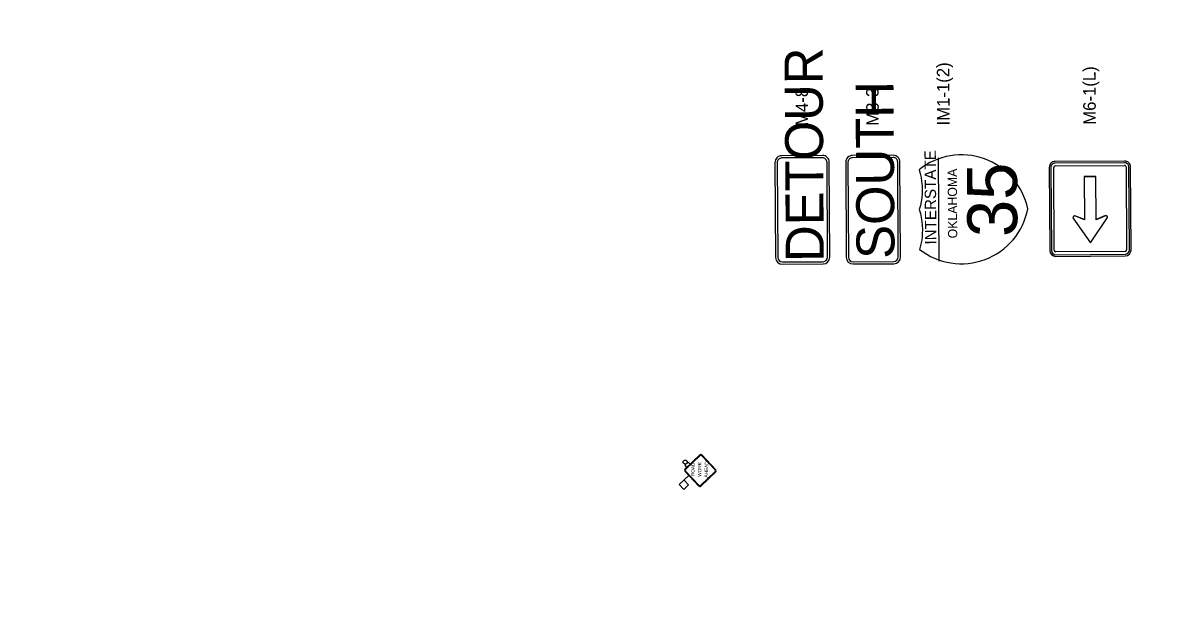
# Model space of a CAD drawing. Extents: x 2135767 to 2151731, y 141839 to 175894.
# Drawn here: x 2137980 to 2140193, y 170711 to 171851 of the extents above; entities that cross this region are included whole.
import ezdxf

# ---------------------------------------------------------------- set-up
doc = ezdxf.new("R2010")
doc.units = 0
for name, color, linetype in [('Default', 7, 'Continuous'), ('PR_Phasing_Detour_1', 7, 'Continuous'), ('PR_Txt', 7, 'Continuous')]:
    doc.layers.add(name, color=color, linetype=linetype)

# ---------------------------------------------------------------- blocks, each defined once
blk = doc.blocks.new('FLSHFLAG')
at = {"layer": 'PR_Txt'}
for p, q in [((-1.2, 14.13), (0.84, 16.15)), ((0.84, 16.15), (4.9, 12.08)), ((0.82, 12.08), (-1.2, 14.13)), ((0.82, 12.08), (2.86, 14.11)), ((9.26, 14), (8.4, 13.15)), ((9.26, 14), (10.68, 12.58)), ((10.68, 12.58), (9.83, 11.72))]:
    blk.add_line(p, q, dxfattribs=at)
blk.add_circle((10.65, 13.84), 0.873, dxfattribs=at)

msp = doc.modelspace()

# ---------------------------------------------------------------- linework, layer by layer
at = {"layer": 'Default'}
for p, q in [((2139278.9, 171022), (2139250.4, 170994.9)), ((2139278.9, 171020.4), (2139252, 170994.8)), ((2139310, 170993.3), (2139282.9, 171021.9)), ((2139308.4, 170993.4), (2139282.9, 171020.3)), ((2139250.3, 170990.9), (2139277.4, 170962.3)), ((2139251.9, 170990.8), (2139277.4, 170963.9)), ((2139281.4, 170963.8), (2139308.3, 170989.4)), ((2139281.4, 170962.2), (2139309.9, 170989.3))]:
    msp.add_line(p, q, dxfattribs=at)
for centre, start, end in [((2139280.9, 171019.9), 43.5212, 133.5212), ((2139280.8, 171018.3), 43.5212, 133.5212), ((2139252.3, 170992.8), 133.5212, 223.5212), ((2139253.9, 170992.8), 133.5212, 223.5212), ((2139306.4, 170991.4), 313.5212, 43.5212), ((2139308, 170991.4), 313.5212, 43.5212), ((2139279.5, 170965.9), 223.5212, 313.5212), ((2139279.4, 170964.3), 223.5212, 313.5212)]:
    msp.add_arc(centre, 2.81, start, end, dxfattribs=at)
at = {"layer": 'PR_Phasing_Detour_1'}
for p, q in [((2139423.5, 171583.5), (2139424.7, 171401.2)), ((2139427.9, 171583.6), (2139429, 171401.2)), ((2139514.6, 171597.1), (2139436.5, 171596.6)), ((2139514.6, 171592.8), (2139436.5, 171592.3)), ((2139524.5, 171401.8), (2139523.4, 171584.1)), ((2139528.8, 171401.8), (2139527.7, 171584.2)), ((2139559.3, 171584), (2139560.4, 171401.6)), ((2139563.6, 171584), (2139564.8, 171401.7)), ((2139650.4, 171597.6), (2139572.2, 171597.1)), ((2139650.4, 171593.2), (2139572.3, 171592.7)), ((2139660.3, 171402.3), (2139659.1, 171584.6)), ((2139664.6, 171402.3), (2139663.5, 171584.6)), ((2139738.9, 171394.4), (2139737.7, 171592.8)), ((2140094.7, 171586.5), (2139961.5, 171585.7)), ((2140094.7, 171583.3), (2139961.5, 171582.4)), ((2140094.7, 171583.3), (2139961.5, 171582.4)), ((2139950.1, 171574.1), (2139951, 171414.8)), ((2139953.3, 171574.1), (2139954.3, 171414.8)), ((2139953.3, 171574.1), (2139954.3, 171414.8)), ((2139959.7, 171414.9), (2139958.7, 171574.1)), ((2139959.7, 171414.9), (2139958.7, 171574.1)), ((2139961.6, 171577), (2140094.8, 171577.8)), ((2139961.6, 171577), (2140094.8, 171577.8)), ((2140097.7, 171575), (2140098.6, 171415.7)), ((2140097.7, 171575), (2140098.6, 171415.7)), ((2140104.1, 171415.8), (2140103.1, 171575)), ((2140104.1, 171415.8), (2140103.1, 171575)), ((2140107.3, 171415.8), (2140106.3, 171575)), ((2140039.4, 171556.7), (2140017.2, 171556.6)), ((2140017.2, 171556.6), (2140017.7, 171474)), ((2140039.9, 171474.1), (2140039.4, 171556.7)), ((2139995.5, 171477.5), (2140029.1, 171429.6)), ((2140017.7, 171474), (2139999.2, 171481.3)), ((2140029.1, 171429.6), (2140062.1, 171477.9)), ((2140058.4, 171481.6), (2140039.9, 171474.1)), ((2140095.8, 171412.9), (2139962.6, 171412)), ((2140095.8, 171412.9), (2139962.6, 171412)), ((2139962.6, 171406.6), (2140095.8, 171407.4)), ((2139962.6, 171406.6), (2140095.8, 171407.4)), ((2139962.7, 171403.4), (2140095.9, 171404.2)), ((2139437.7, 171392.6), (2139515.9, 171393.1)), ((2139437.8, 171388.2), (2139515.9, 171388.7)), ((2139573.5, 171393), (2139651.6, 171393.5)), ((2139573.5, 171388.7), (2139651.7, 171389.2))]:
    msp.add_line(p, q, dxfattribs=at)
for points in [[(2139701.1, 171416.7), (2139707.8, 171411.8), (2139714.8, 171407.4), (2139722.1, 171403.4), (2139729.6, 171399.9), (2139737.3, 171396.8), (2139745.2, 171394.3), (2139753.3, 171392.2), (2139761.4, 171390.7), (2139769.7, 171389.7), (2139778, 171389.3), (2139786.3, 171389.3), (2139794.6, 171389.9), (2139802.8, 171391), (2139810.9, 171392.7), (2139818.9, 171394.8), (2139826.8, 171397.5), (2139834.5, 171400.6), (2139842, 171404.3), (2139849.2, 171408.4), (2139856.1, 171413), (2139862.7, 171418), (2139869.1, 171423.4), (2139875, 171429.2), (2139880.6, 171435.3), (2139885.7, 171441.8), (2139890.5, 171448.6), (2139894.7, 171455.8), (2139898.6, 171463.1), (2139901.9, 171470.7), (2139904.8, 171478.5), (2139907.1, 171486.5), (2139909, 171494.6), (2139907, 171502.7), (2139904.6, 171510.6), (2139901.6, 171518.3), (2139898.2, 171525.9), (2139894.3, 171533.2), (2139889.9, 171540.3), (2139885.1, 171547), (2139879.8, 171553.5), (2139874.2, 171559.6), (2139868.2, 171565.3), (2139861.8, 171570.6), (2139855.1, 171575.5), (2139848.1, 171580), (2139840.8, 171584), (2139833.3, 171587.6), (2139825.6, 171590.6), (2139817.7, 171593.2), (2139809.7, 171595.3), (2139801.5, 171596.8), (2139793.3, 171597.8), (2139785, 171598.3), (2139776.7, 171598.3), (2139768.4, 171597.7), (2139760.2, 171596.6), (2139752, 171595), (2139744, 171592.9), (2139736.1, 171590.2), (2139728.4, 171587.1), (2139721, 171583.5), (2139713.7, 171579.4), (2139706.8, 171574.8), (2139700.1, 171569.8), (2139702.2, 171562.4), (2139703.9, 171554.8), (2139705.1, 171547.1), (2139705.8, 171539.4), (2139706.1, 171531.6), (2139705.9, 171523.8), (2139705.3, 171516.1), (2139704.2, 171508.4), (2139702.6, 171500.8), (2139700.6, 171493.3), (2139702.7, 171485.8), (2139704.4, 171478.2), (2139705.6, 171470.5), (2139706.3, 171462.8), (2139706.6, 171455), (2139706.4, 171447.3), (2139705.8, 171439.5), (2139704.7, 171431.8), (2139703.1, 171424.2), (2139701.1, 171416.7)], [(2140058.4, 171481.3), (2140039.9, 171473.8), (2140039.4, 171556.4), (2140017.2, 171556.3), (2140017.7, 171473.7), (2139999.2, 171481)], [(2139995.5, 171477.2), (2140029.1, 171429.4)], [(2140029.1, 171429.4), (2140062.1, 171477.7)]]:
    msp.add_lwpolyline(points, dxfattribs=at)
msp.add_circle((2140069.5, 171591.4), 4302.2, dxfattribs=at)
for centre, radius, start, end in [((2139436.5, 171583.6), 13, 90.3555, 180.3555), ((2139436.5, 171583.6), 8.68, 90.3555, 180.3555), ((2139514.7, 171584.1), 13, 0.3555, 90.3555), ((2139514.7, 171584.1), 8.68, 0.3555, 90.3555), ((2139572.3, 171584.1), 13, 90.3555, 180.3555), ((2139572.3, 171584.1), 8.68, 90.3555, 180.3555), ((2139650.5, 171584.5), 13, 0.3555, 90.3555), ((2139650.5, 171584.5), 8.68, 0.3555, 90.3555), ((2139961.6, 171574.1), 11.5, 90.3555, 180.3555), ((2139961.6, 171574.1), 8.29, 90.3555, 180.3555), ((2139961.6, 171574.1), 8.29, 90.3555, 180.3555), ((2140094.8, 171575), 11.5, 0.3555, 90.3555), ((2140094.8, 171575), 8.29, 0.3555, 90.3555), ((2140094.8, 171575), 8.29, 0.3555, 90.3555), ((2139961.6, 171574.1), 2.86, 90.3555, 180.3555), ((2139961.6, 171574.1), 2.86, 90.3555, 180.3555), ((2140094.8, 171575), 2.86, 0.3555, 90.3555), ((2140094.8, 171575), 2.86, 0.3555, 90.3555), ((2139999.2, 171477.6), 3.7, 90.3555, 180.3555), ((2139999.2, 171477.3), 3.7, 90.3555, 180.3555), ((2140058.4, 171477.9), 3.7, 0.3555, 90.3555), ((2140058.4, 171477.6), 3.7, 0.3555, 90.3555), ((2139651.6, 171402.2), 8.68, 270.3555, 0.3555), ((2139651.6, 171402.2), 13, 270.3555, 0.3555), ((2139962.6, 171414.9), 11.5, 180.3555, 270.3555), ((2139962.6, 171414.9), 8.29, 180.3555, 270.3555), ((2139962.6, 171414.9), 8.29, 180.3555, 270.3555), ((2139962.6, 171414.9), 2.86, 180.3555, 270.3555), ((2139962.6, 171414.9), 2.86, 180.3555, 270.3555), ((2140095.8, 171415.7), 8.29, 270.3555, 0.3555), ((2140095.8, 171415.7), 8.29, 270.3555, 0.3555), ((2140095.8, 171415.7), 2.86, 270.3555, 0.3555), ((2140095.8, 171415.7), 2.86, 270.3555, 0.3555), ((2140095.8, 171415.7), 11.5, 270.3555, 0.3555), ((2139437.7, 171401.3), 13, 180.3555, 270.3555), ((2139437.7, 171401.3), 8.68, 180.3555, 270.3555), ((2139515.8, 171401.8), 13, 270.3555, 0.3555), ((2139515.8, 171401.8), 8.68, 270.3555, 0.3555), ((2139573.4, 171401.7), 13, 180.3555, 270.3555), ((2139573.4, 171401.7), 8.68, 180.3555, 270.3555)]:
    msp.add_arc(centre, radius, start, end, dxfattribs=at)

# ---------------------------------------------------------------- block references
at = {"layer": 'PR_Txt', "xscale": 4.4291250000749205, "yscale": 4.42912500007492, "rotation": 88.52118057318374}
msp.add_blockref('FLSHFLAG', (2139311.1, 170959.5), dxfattribs=at)

# ---------------------------------------------------------------- texts
at = {"layer": 'Default'}
for s, p in [('ROAD', (2139268.7, 170981.1)), ('WORK', (2139281.8, 170979.9)), ('AHEAD', (2139294.6, 170978.4))]:
    msp.add_text(s, height=6.56, rotation=88.5212, dxfattribs=at).set_placement(p)
at = {"layer": 'PR_Phasing_Detour_1'}
for s, height, p in [('DETOUR', 72.94, (2139517.3, 171392.8)), ('IM1-1(2)', 24, (2139758.9, 171654.8)), ('M6-1(L)', 24, (2140039.6, 171656.1)), ('M4-8', 24, (2139487.2, 171653.9)), ('SOUTH', 72.94, (2139653.1, 171398.8)), ('M3-3', 24, (2139622.9, 171654.3)), ('INTERSTATE', 21.78, (2139733.4, 171426.1)), ('OKLAHOMA', 17.65, (2139773.5, 171438)), ('35', 95.86, (2139888.8, 171440.9))]:
    msp.add_text(s, height=height, rotation=90.3555, dxfattribs=at).set_placement(p)

doc.saveas('drawing.dxf')
